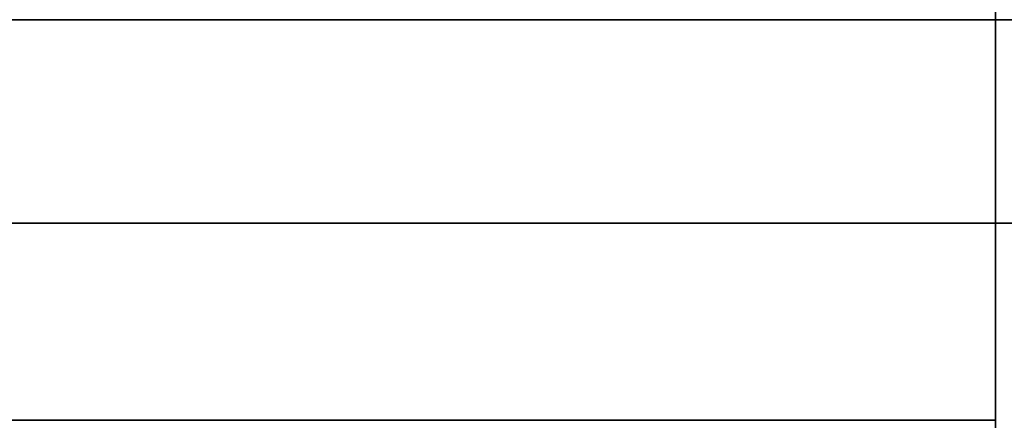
# Model space of a CAD drawing. Extents: x -1299 to -1246.9, y 2743.7 to 2747.9.
# Tile 220 of 1056: x -1293.0769 to -1293.0459, y 2746.8303 to 2746.8429. Entities that reach past the tile are written whole.
import ezdxf

# ---------------------------------------------------------------- set-up
doc = ezdxf.new("R2010")
doc.units = 0
doc.header["$LTSCALE"] = 150
doc.header["$MEASUREMENT"] = 0
doc.layers.add('3DFACE_BOLT', color=7, linetype='CONTINUOUS')
doc.layers.add('3DFACE_SHAPE', color=7, linetype='CONTINUOUS')

msp = doc.modelspace()

# ---------------------------------------------------------------- linework, layer by layer
at = {"layer": '3DFACE_BOLT', "color": 1}
for points, invisible_edges in [([(-1293.076694, 2746.852949, 0.138), (-1293.070006, 2746.852949, 0.126417), (-1293.076694, 2746.842949, 0.138)], 14), ([(-1293.076694, 2746.842949, 0.138), (-1293.070006, 2746.852949, 0.126417), (-1293.070006, 2746.842949, 0.126417)], 3), ([(-1293.070006, 2746.852949, 0.149583), (-1293.076694, 2746.852949, 0.138), (-1293.070006, 2746.842949, 0.149583)], 14), ([(-1293.070006, 2746.842949, 0.149583), (-1293.076694, 2746.852949, 0.138), (-1293.076694, 2746.842949, 0.138)], 3), ([(-1293.076694, 2746.852949, 0.068), (-1293.070006, 2746.852949, 0.056417), (-1293.076694, 2746.842949, 0.068)], 14), ([(-1293.076694, 2746.842949, 0.068), (-1293.070006, 2746.852949, 0.056417), (-1293.070006, 2746.842949, 0.056417)], 3), ([(-1293.070006, 2746.852949, 0.079583), (-1293.076694, 2746.852949, 0.068), (-1293.070006, 2746.842949, 0.079583)], 14), ([(-1293.070006, 2746.842949, 0.079583), (-1293.076694, 2746.852949, 0.068), (-1293.076694, 2746.842949, 0.068)], 3), ([(-1293.070006, 2746.852949, 0.126417), (-1293.056631, 2746.852949, 0.126417), (-1293.070006, 2746.842949, 0.126417)], 14), ([(-1293.070006, 2746.842949, 0.126417), (-1293.056631, 2746.852949, 0.126417), (-1293.056631, 2746.842949, 0.126417)], 3), ([(-1293.056631, 2746.852949, 0.149583), (-1293.070006, 2746.852949, 0.149583), (-1293.056631, 2746.842949, 0.149583)], 14), ([(-1293.056631, 2746.842949, 0.149583), (-1293.070006, 2746.852949, 0.149583), (-1293.070006, 2746.842949, 0.149583)], 3), ([(-1293.070006, 2746.852949, 0.056417), (-1293.056631, 2746.852949, 0.056417), (-1293.070006, 2746.842949, 0.056417)], 14), ([(-1293.070006, 2746.842949, 0.056417), (-1293.056631, 2746.852949, 0.056417), (-1293.056631, 2746.842949, 0.056417)], 3), ([(-1293.056631, 2746.852949, 0.079583), (-1293.070006, 2746.852949, 0.079583), (-1293.056631, 2746.842949, 0.079583)], 14), ([(-1293.056631, 2746.842949, 0.079583), (-1293.070006, 2746.852949, 0.079583), (-1293.070006, 2746.842949, 0.079583)], 3), ([(-1293.056631, 2746.852949, 0.126417), (-1293.049944, 2746.852949, 0.138), (-1293.056631, 2746.842949, 0.126417)], 14), ([(-1293.056631, 2746.842949, 0.126417), (-1293.049944, 2746.852949, 0.138), (-1293.049944, 2746.842949, 0.138)], 3), ([(-1293.049944, 2746.842949, 0.138), (-1293.056631, 2746.852949, 0.149583), (-1293.056631, 2746.842949, 0.149583)], 3), ([(-1293.056631, 2746.852949, 0.056417), (-1293.049944, 2746.852949, 0.068), (-1293.056631, 2746.842949, 0.056417)], 14), ([(-1293.056631, 2746.842949, 0.056417), (-1293.049944, 2746.852949, 0.068), (-1293.049944, 2746.842949, 0.068)], 3), ([(-1293.049944, 2746.842949, 0.068), (-1293.056631, 2746.852949, 0.079583), (-1293.056631, 2746.842949, 0.079583)], 3), ([(-1293.076694, 2746.842949, 0.138), (-1293.070006, 2746.842949, 0.126417), (-1293.070006, 2746.842949, 0.149583)], 2), ([(-1293.076694, 2746.842949, 0.068), (-1293.070006, 2746.842949, 0.056417), (-1293.070006, 2746.842949, 0.079583)], 2), ([(-1293.071319, 2746.842949, 0.138), (-1293.070927, 2746.842949, 0.135528), (-1293.071319, 2746.792949, 0.138)], 14), ([(-1293.071319, 2746.792949, 0.138), (-1293.070927, 2746.842949, 0.135528), (-1293.070927, 2746.792949, 0.135528)], 3), ([(-1293.070927, 2746.842949, 0.140472), (-1293.071319, 2746.842949, 0.138), (-1293.070927, 2746.792949, 0.140472)], 14), ([(-1293.070927, 2746.792949, 0.140472), (-1293.071319, 2746.842949, 0.138), (-1293.071319, 2746.792949, 0.138)], 3), ([(-1293.071319, 2746.842949, 0.138), (-1293.070927, 2746.842949, 0.140472), (-1293.070927, 2746.842949, 0.135528)], 2), ([(-1293.071319, 2746.842949, 0.068), (-1293.070927, 2746.842949, 0.065528), (-1293.071319, 2746.792949, 0.068)], 14), ([(-1293.071319, 2746.792949, 0.068), (-1293.070927, 2746.842949, 0.065528), (-1293.070927, 2746.792949, 0.065528)], 3), ([(-1293.070927, 2746.842949, 0.070472), (-1293.071319, 2746.842949, 0.068), (-1293.070927, 2746.792949, 0.070472)], 14), ([(-1293.070927, 2746.792949, 0.070472), (-1293.071319, 2746.842949, 0.068), (-1293.071319, 2746.792949, 0.068)], 3), ([(-1293.071319, 2746.842949, 0.068), (-1293.070927, 2746.842949, 0.070472), (-1293.070927, 2746.842949, 0.065528)], 2), ([(-1293.070927, 2746.842949, 0.135528), (-1293.069791, 2746.842949, 0.133298), (-1293.070927, 2746.792949, 0.135528)], 14), ([(-1293.070927, 2746.792949, 0.135528), (-1293.069791, 2746.842949, 0.133298), (-1293.069791, 2746.792949, 0.133298)], 3), ([(-1293.069791, 2746.842949, 0.142702), (-1293.070927, 2746.842949, 0.140472), (-1293.069791, 2746.792949, 0.142702)], 14), ([(-1293.069791, 2746.792949, 0.142702), (-1293.070927, 2746.842949, 0.140472), (-1293.070927, 2746.792949, 0.140472)], 3), ([(-1293.070927, 2746.842949, 0.140472), (-1293.069791, 2746.842949, 0.142702), (-1293.070927, 2746.842949, 0.135528)], 14), ([(-1293.070927, 2746.842949, 0.135528), (-1293.069791, 2746.842949, 0.142702), (-1293.069791, 2746.842949, 0.133298)], 3), ([(-1293.070927, 2746.842949, 0.065528), (-1293.069791, 2746.842949, 0.063298), (-1293.070927, 2746.792949, 0.065528)], 14), ([(-1293.070927, 2746.792949, 0.065528), (-1293.069791, 2746.842949, 0.063298), (-1293.069791, 2746.792949, 0.063298)], 3), ([(-1293.069791, 2746.842949, 0.072702), (-1293.070927, 2746.842949, 0.070472), (-1293.069791, 2746.792949, 0.072702)], 14), ([(-1293.069791, 2746.792949, 0.072702), (-1293.070927, 2746.842949, 0.070472), (-1293.070927, 2746.792949, 0.070472)], 3), ([(-1293.070927, 2746.842949, 0.070472), (-1293.069791, 2746.842949, 0.072702), (-1293.070927, 2746.842949, 0.065528)], 14), ([(-1293.070927, 2746.842949, 0.065528), (-1293.069791, 2746.842949, 0.072702), (-1293.069791, 2746.842949, 0.063298)], 3), ([(-1293.070006, 2746.842949, 0.126417), (-1293.056631, 2746.842949, 0.126417), (-1293.070006, 2746.842949, 0.149583)], 14), ([(-1293.070006, 2746.842949, 0.149583), (-1293.056631, 2746.842949, 0.126417), (-1293.056631, 2746.842949, 0.149583)], 3), ([(-1293.070006, 2746.842949, 0.056417), (-1293.056631, 2746.842949, 0.056417), (-1293.070006, 2746.842949, 0.079583)], 14), ([(-1293.070006, 2746.842949, 0.079583), (-1293.056631, 2746.842949, 0.056417), (-1293.056631, 2746.842949, 0.079583)], 3), ([(-1293.069791, 2746.842949, 0.133298), (-1293.068021, 2746.842949, 0.131528), (-1293.069791, 2746.792949, 0.133298)], 14), ([(-1293.069791, 2746.792949, 0.133298), (-1293.068021, 2746.842949, 0.131528), (-1293.068021, 2746.792949, 0.131528)], 3), ([(-1293.068021, 2746.842949, 0.144472), (-1293.069791, 2746.842949, 0.142702), (-1293.068021, 2746.792949, 0.144472)], 14), ([(-1293.068021, 2746.792949, 0.144472), (-1293.069791, 2746.842949, 0.142702), (-1293.069791, 2746.792949, 0.142702)], 3), ([(-1293.069791, 2746.842949, 0.142702), (-1293.068021, 2746.842949, 0.144472), (-1293.069791, 2746.842949, 0.133298)], 14), ([(-1293.069791, 2746.842949, 0.133298), (-1293.068021, 2746.842949, 0.144472), (-1293.068021, 2746.842949, 0.131528)], 3), ([(-1293.069791, 2746.842949, 0.063298), (-1293.068021, 2746.842949, 0.061528), (-1293.069791, 2746.792949, 0.063298)], 14), ([(-1293.069791, 2746.792949, 0.063298), (-1293.068021, 2746.842949, 0.061528), (-1293.068021, 2746.792949, 0.061528)], 3), ([(-1293.068021, 2746.842949, 0.074472), (-1293.069791, 2746.842949, 0.072702), (-1293.068021, 2746.792949, 0.074472)], 14), ([(-1293.068021, 2746.792949, 0.074472), (-1293.069791, 2746.842949, 0.072702), (-1293.069791, 2746.792949, 0.072702)], 3), ([(-1293.069791, 2746.842949, 0.072702), (-1293.068021, 2746.842949, 0.074472), (-1293.069791, 2746.842949, 0.063298)], 14), ([(-1293.069791, 2746.842949, 0.063298), (-1293.068021, 2746.842949, 0.074472), (-1293.068021, 2746.842949, 0.061528)], 3), ([(-1293.068021, 2746.842949, 0.131528), (-1293.065791, 2746.842949, 0.130392), (-1293.068021, 2746.792949, 0.131528)], 14), ([(-1293.068021, 2746.792949, 0.131528), (-1293.065791, 2746.842949, 0.130392), (-1293.065791, 2746.792949, 0.130392)], 3), ([(-1293.065791, 2746.842949, 0.145608), (-1293.068021, 2746.842949, 0.144472), (-1293.065791, 2746.792949, 0.145608)], 14), ([(-1293.065791, 2746.792949, 0.145608), (-1293.068021, 2746.842949, 0.144472), (-1293.068021, 2746.792949, 0.144472)], 3), ([(-1293.068021, 2746.842949, 0.144472), (-1293.065791, 2746.842949, 0.145608), (-1293.068021, 2746.842949, 0.131528)], 14), ([(-1293.068021, 2746.842949, 0.131528), (-1293.065791, 2746.842949, 0.145608), (-1293.065791, 2746.842949, 0.130392)], 3), ([(-1293.068021, 2746.842949, 0.061528), (-1293.065791, 2746.842949, 0.060392), (-1293.068021, 2746.792949, 0.061528)], 14), ([(-1293.068021, 2746.792949, 0.061528), (-1293.065791, 2746.842949, 0.060392), (-1293.065791, 2746.792949, 0.060392)], 3), ([(-1293.065791, 2746.842949, 0.075608), (-1293.068021, 2746.842949, 0.074472), (-1293.065791, 2746.792949, 0.075608)], 14), ([(-1293.065791, 2746.792949, 0.075608), (-1293.068021, 2746.842949, 0.074472), (-1293.068021, 2746.792949, 0.074472)], 3), ([(-1293.068021, 2746.842949, 0.074472), (-1293.065791, 2746.842949, 0.075608), (-1293.068021, 2746.842949, 0.061528)], 14), ([(-1293.068021, 2746.842949, 0.061528), (-1293.065791, 2746.842949, 0.075608), (-1293.065791, 2746.842949, 0.060392)], 3), ([(-1293.065791, 2746.842949, 0.130392), (-1293.063319, 2746.842949, 0.13), (-1293.065791, 2746.792949, 0.130392)], 14), ([(-1293.065791, 2746.792949, 0.130392), (-1293.063319, 2746.842949, 0.13), (-1293.063319, 2746.792949, 0.13)], 3), ([(-1293.063319, 2746.842949, 0.146), (-1293.065791, 2746.842949, 0.145608), (-1293.063319, 2746.792949, 0.146)], 14), ([(-1293.063319, 2746.792949, 0.146), (-1293.065791, 2746.842949, 0.145608), (-1293.065791, 2746.792949, 0.145608)], 3), ([(-1293.065791, 2746.842949, 0.145608), (-1293.063319, 2746.842949, 0.146), (-1293.065791, 2746.842949, 0.130392)], 14), ([(-1293.065791, 2746.842949, 0.130392), (-1293.063319, 2746.842949, 0.146), (-1293.063319, 2746.842949, 0.13)], 3), ([(-1293.065791, 2746.842949, 0.060392), (-1293.063319, 2746.842949, 0.06), (-1293.065791, 2746.792949, 0.060392)], 14), ([(-1293.065791, 2746.792949, 0.060392), (-1293.063319, 2746.842949, 0.06), (-1293.063319, 2746.792949, 0.06)], 3), ([(-1293.063319, 2746.842949, 0.076), (-1293.065791, 2746.842949, 0.075608), (-1293.063319, 2746.792949, 0.076)], 14), ([(-1293.063319, 2746.792949, 0.076), (-1293.065791, 2746.842949, 0.075608), (-1293.065791, 2746.792949, 0.075608)], 3), ([(-1293.065791, 2746.842949, 0.075608), (-1293.063319, 2746.842949, 0.076), (-1293.065791, 2746.842949, 0.060392)], 14), ([(-1293.065791, 2746.842949, 0.060392), (-1293.063319, 2746.842949, 0.076), (-1293.063319, 2746.842949, 0.06)], 3), ([(-1293.063319, 2746.842949, 0.13), (-1293.060847, 2746.842949, 0.130392), (-1293.063319, 2746.792949, 0.13)], 14), ([(-1293.063319, 2746.792949, 0.13), (-1293.060847, 2746.842949, 0.130392), (-1293.060847, 2746.792949, 0.130392)], 3), ([(-1293.060847, 2746.842949, 0.145608), (-1293.063319, 2746.842949, 0.146), (-1293.060847, 2746.792949, 0.145608)], 14), ([(-1293.060847, 2746.792949, 0.145608), (-1293.063319, 2746.842949, 0.146), (-1293.063319, 2746.792949, 0.146)], 3), ([(-1293.063319, 2746.842949, 0.146), (-1293.060847, 2746.842949, 0.145608), (-1293.063319, 2746.842949, 0.13)], 14), ([(-1293.063319, 2746.842949, 0.13), (-1293.060847, 2746.842949, 0.145608), (-1293.060847, 2746.842949, 0.130392)], 3), ([(-1293.063319, 2746.842949, 0.06), (-1293.060847, 2746.842949, 0.060392), (-1293.063319, 2746.792949, 0.06)], 14), ([(-1293.063319, 2746.792949, 0.06), (-1293.060847, 2746.842949, 0.060392), (-1293.060847, 2746.792949, 0.060392)], 3), ([(-1293.060847, 2746.842949, 0.075608), (-1293.063319, 2746.842949, 0.076), (-1293.060847, 2746.792949, 0.075608)], 14), ([(-1293.060847, 2746.792949, 0.075608), (-1293.063319, 2746.842949, 0.076), (-1293.063319, 2746.792949, 0.076)], 3), ([(-1293.063319, 2746.842949, 0.076), (-1293.060847, 2746.842949, 0.075608), (-1293.063319, 2746.842949, 0.06)], 14), ([(-1293.063319, 2746.842949, 0.06), (-1293.060847, 2746.842949, 0.075608), (-1293.060847, 2746.842949, 0.060392)], 3), ([(-1293.060847, 2746.842949, 0.130392), (-1293.058616, 2746.842949, 0.131528), (-1293.060847, 2746.792949, 0.130392)], 14), ([(-1293.060847, 2746.792949, 0.130392), (-1293.058616, 2746.842949, 0.131528), (-1293.058616, 2746.792949, 0.131528)], 3), ([(-1293.058616, 2746.842949, 0.144472), (-1293.060847, 2746.842949, 0.145608), (-1293.058616, 2746.792949, 0.144472)], 14), ([(-1293.058616, 2746.792949, 0.144472), (-1293.060847, 2746.842949, 0.145608), (-1293.060847, 2746.792949, 0.145608)], 3), ([(-1293.060847, 2746.842949, 0.145608), (-1293.058616, 2746.842949, 0.144472), (-1293.060847, 2746.842949, 0.130392)], 14), ([(-1293.060847, 2746.842949, 0.130392), (-1293.058616, 2746.842949, 0.144472), (-1293.058616, 2746.842949, 0.131528)], 3), ([(-1293.060847, 2746.842949, 0.060392), (-1293.058616, 2746.842949, 0.061528), (-1293.060847, 2746.792949, 0.060392)], 14), ([(-1293.060847, 2746.792949, 0.060392), (-1293.058616, 2746.842949, 0.061528), (-1293.058616, 2746.792949, 0.061528)], 3), ([(-1293.058616, 2746.842949, 0.074472), (-1293.060847, 2746.842949, 0.075608), (-1293.058616, 2746.792949, 0.074472)], 14), ([(-1293.058616, 2746.792949, 0.074472), (-1293.060847, 2746.842949, 0.075608), (-1293.060847, 2746.792949, 0.075608)], 3), ([(-1293.060847, 2746.842949, 0.075608), (-1293.058616, 2746.842949, 0.074472), (-1293.060847, 2746.842949, 0.060392)], 14), ([(-1293.060847, 2746.842949, 0.060392), (-1293.058616, 2746.842949, 0.074472), (-1293.058616, 2746.842949, 0.061528)], 3), ([(-1293.058616, 2746.842949, 0.131528), (-1293.056847, 2746.842949, 0.133298), (-1293.058616, 2746.792949, 0.131528)], 14), ([(-1293.058616, 2746.792949, 0.131528), (-1293.056847, 2746.842949, 0.133298), (-1293.056847, 2746.792949, 0.133298)], 3), ([(-1293.056847, 2746.842949, 0.142702), (-1293.058616, 2746.842949, 0.144472), (-1293.056847, 2746.792949, 0.142702)], 14), ([(-1293.056847, 2746.792949, 0.142702), (-1293.058616, 2746.842949, 0.144472), (-1293.058616, 2746.792949, 0.144472)], 3), ([(-1293.058616, 2746.842949, 0.144472), (-1293.056847, 2746.842949, 0.142702), (-1293.058616, 2746.842949, 0.131528)], 14), ([(-1293.058616, 2746.842949, 0.131528), (-1293.056847, 2746.842949, 0.142702), (-1293.056847, 2746.842949, 0.133298)], 3), ([(-1293.058616, 2746.842949, 0.061528), (-1293.056847, 2746.842949, 0.063298), (-1293.058616, 2746.792949, 0.061528)], 14), ([(-1293.058616, 2746.792949, 0.061528), (-1293.056847, 2746.842949, 0.063298), (-1293.056847, 2746.792949, 0.063298)], 3), ([(-1293.056847, 2746.842949, 0.072702), (-1293.058616, 2746.842949, 0.074472), (-1293.056847, 2746.792949, 0.072702)], 14), ([(-1293.056847, 2746.792949, 0.072702), (-1293.058616, 2746.842949, 0.074472), (-1293.058616, 2746.792949, 0.074472)], 3), ([(-1293.058616, 2746.842949, 0.074472), (-1293.056847, 2746.842949, 0.072702), (-1293.058616, 2746.842949, 0.061528)], 14), ([(-1293.058616, 2746.842949, 0.061528), (-1293.056847, 2746.842949, 0.072702), (-1293.056847, 2746.842949, 0.063298)], 3), ([(-1293.056847, 2746.842949, 0.133298), (-1293.05571, 2746.842949, 0.135528), (-1293.056847, 2746.792949, 0.133298)], 14), ([(-1293.056847, 2746.792949, 0.133298), (-1293.05571, 2746.842949, 0.135528), (-1293.05571, 2746.792949, 0.135528)], 3), ([(-1293.05571, 2746.842949, 0.140472), (-1293.056847, 2746.842949, 0.142702), (-1293.05571, 2746.792949, 0.140472)], 14), ([(-1293.05571, 2746.792949, 0.140472), (-1293.056847, 2746.842949, 0.142702), (-1293.056847, 2746.792949, 0.142702)], 3), ([(-1293.056847, 2746.842949, 0.142702), (-1293.05571, 2746.842949, 0.140472), (-1293.056847, 2746.842949, 0.133298)], 14), ([(-1293.056847, 2746.842949, 0.133298), (-1293.05571, 2746.842949, 0.140472), (-1293.05571, 2746.842949, 0.135528)], 3), ([(-1293.056847, 2746.842949, 0.063298), (-1293.05571, 2746.842949, 0.065528), (-1293.056847, 2746.792949, 0.063298)], 14), ([(-1293.056847, 2746.792949, 0.063298), (-1293.05571, 2746.842949, 0.065528), (-1293.05571, 2746.792949, 0.065528)], 3), ([(-1293.05571, 2746.842949, 0.070472), (-1293.056847, 2746.842949, 0.072702), (-1293.05571, 2746.792949, 0.070472)], 14), ([(-1293.05571, 2746.792949, 0.070472), (-1293.056847, 2746.842949, 0.072702), (-1293.056847, 2746.792949, 0.072702)], 3), ([(-1293.056847, 2746.842949, 0.072702), (-1293.05571, 2746.842949, 0.070472), (-1293.056847, 2746.842949, 0.063298)], 14), ([(-1293.056847, 2746.842949, 0.063298), (-1293.05571, 2746.842949, 0.070472), (-1293.05571, 2746.842949, 0.065528)], 3), ([(-1293.056631, 2746.842949, 0.126417), (-1293.049944, 2746.842949, 0.138), (-1293.056631, 2746.842949, 0.149583)], 12), ([(-1293.056631, 2746.842949, 0.056417), (-1293.049944, 2746.842949, 0.068), (-1293.056631, 2746.842949, 0.079583)], 12), ([(-1293.05571, 2746.842949, 0.135528), (-1293.055319, 2746.842949, 0.138), (-1293.05571, 2746.792949, 0.135528)], 14), ([(-1293.05571, 2746.792949, 0.135528), (-1293.055319, 2746.842949, 0.138), (-1293.055319, 2746.792949, 0.138)], 3), ([(-1293.055319, 2746.842949, 0.138), (-1293.05571, 2746.842949, 0.140472), (-1293.055319, 2746.792949, 0.138)], 14), ([(-1293.055319, 2746.792949, 0.138), (-1293.05571, 2746.842949, 0.140472), (-1293.05571, 2746.792949, 0.140472)], 3), ([(-1293.05571, 2746.842949, 0.140472), (-1293.055319, 2746.842949, 0.138), (-1293.05571, 2746.842949, 0.135528)], 12), ([(-1293.05571, 2746.842949, 0.065528), (-1293.055319, 2746.842949, 0.068), (-1293.05571, 2746.792949, 0.065528)], 14), ([(-1293.05571, 2746.792949, 0.065528), (-1293.055319, 2746.842949, 0.068), (-1293.055319, 2746.792949, 0.068)], 3), ([(-1293.055319, 2746.842949, 0.068), (-1293.05571, 2746.842949, 0.070472), (-1293.055319, 2746.792949, 0.068)], 14), ([(-1293.055319, 2746.792949, 0.068), (-1293.05571, 2746.842949, 0.070472), (-1293.05571, 2746.792949, 0.070472)], 3), ([(-1293.05571, 2746.842949, 0.070472), (-1293.055319, 2746.842949, 0.068), (-1293.05571, 2746.842949, 0.065528)], 12)]:
    msp.add_3dface(points, dxfattribs=dict(at, invisible_edges=invisible_edges))
at = {"layer": '3DFACE_SHAPE', "color": 13}
for points, invisible_edges in [([(-1293.046219, 2746.884449, 0.198), (-1296.927119, 2746.836549, 0.198), (-1296.944219, 2746.884449, 0.198)], 3), ([(-1296.944219, 2746.782449, 0.206), (-1293.046219, 2746.782449, 0.206), (-1296.944219, 2746.884449, 0.206)], 2), ([(-1293.046219, 2746.782449, 0.206), (-1293.046219, 2746.884449, 0.206), (-1296.944219, 2746.884449, 0.206)], 12), ([(-1296.944219, 2746.884449), (-1293.046219, 2746.884449), (-1296.944219, 2746.782449)], 2), ([(-1293.046219, 2746.884449), (-1293.046219, 2746.782449), (-1296.944219, 2746.782449)], 12), ([(-1296.944219, 2746.836549, 0.008), (-1293.046219, 2746.836549, 0.008), (-1296.944219, 2746.884449, 0.008)], 2), ([(-1293.046219, 2746.836549, 0.008), (-1293.046219, 2746.884449, 0.008), (-1296.944219, 2746.884449, 0.008)], 12), ([(-1293.063319, 2746.836549, 0.198), (-1296.927119, 2746.836549, 0.198), (-1293.046219, 2746.884449, 0.198)], 14), ([(-1293.046219, 2746.836549, 0.198), (-1293.063319, 2746.836549, 0.198), (-1293.046219, 2746.884449, 0.198)], 2), ([(-1293.046219, 2746.782449, 0.206), (-1293.046219, 2746.836549, 0.198), (-1293.046219, 2746.884449, 0.206)], 3), ([(-1293.046219, 2746.836549, 0.198), (-1293.046219, 2746.884449, 0.198), (-1293.046219, 2746.884449, 0.206)], 12), ([(-1293.046219, 2746.884449, 0.008), (-1293.046219, 2746.836549, 0.008), (-1293.046219, 2746.884449)], 2), ([(-1293.046219, 2746.836549, 0.008), (-1293.046219, 2746.830349, 0.008), (-1293.046219, 2746.884449)], 14), ([(-1293.046219, 2746.884449), (-1293.046219, 2746.830349, 0.008), (-1293.046219, 2746.782449)], 3), ([(-1293.057308, 2746.842949, 0.14401), (-1293.092319, 2746.842949, 0.173), (-1293.009719, 2746.842949, 0.173)], 13), ([(-1293.057308, 2746.842949, 0.14401), (-1293.063319, 2746.842949, 0.1465), (-1293.092319, 2746.842949, 0.173)], 14), ([(-1293.063319, 2746.842949, 0.1465), (-1293.069329, 2746.842949, 0.14401), (-1293.092319, 2746.842949, 0.173)], 14), ([(-1293.092319, 2746.842949, 0.173), (-1293.069329, 2746.842949, 0.14401), (-1293.071819, 2746.842949, 0.138)], 13), ([(-1293.071819, 2746.842949, 0.068), (-1293.092319, 2746.842949, 0.173), (-1293.069329, 2746.842949, 0.13199)], 15), ([(-1293.069329, 2746.842949, 0.13199), (-1293.092319, 2746.842949, 0.173), (-1293.071819, 2746.842949, 0.138)], 3), ([(-1293.092319, 2746.842949, 0.173), (-1293.071819, 2746.842949, 0.068), (-1293.092319, 2746.842949, 0.033)], 3), ([(-1293.071819, 2746.842949, 0.068), (-1293.069329, 2746.842949, 0.06199), (-1293.092319, 2746.842949, 0.033)], 14), ([(-1293.092319, 2746.842949, 0.033), (-1293.069329, 2746.842949, 0.06199), (-1293.063319, 2746.842949, 0.033)], 3), ([(-1293.092319, 2746.842949, 0.033), (-1293.063319, 2746.842949, 0.033), (-1293.092319, 2746.836549, 0.033)], 2), ([(-1293.063319, 2746.842949, 0.033), (-1293.009719, 2746.842949, 0.033), (-1293.092319, 2746.836549, 0.033)], 14), ([(-1293.092319, 2746.836549, 0.033), (-1293.009719, 2746.842949, 0.033), (-1293.003319, 2746.836549, 0.033)], 3), ([(-1293.009719, 2746.842949, 0.173), (-1293.092319, 2746.836549, 0.173), (-1293.003319, 2746.836549, 0.173)], 13), ([(-1293.009719, 2746.842949, 0.173), (-1293.092319, 2746.842949, 0.173), (-1293.092319, 2746.836549, 0.173)], 12), ([(-1293.069329, 2746.842949, 0.07401), (-1293.071819, 2746.842949, 0.068), (-1293.069329, 2746.842949, 0.13199)], 14), ([(-1293.069329, 2746.842949, 0.07401), (-1293.069329, 2746.836549, 0.07401), (-1293.071819, 2746.842949, 0.068)], 3), ([(-1293.069329, 2746.836549, 0.07401), (-1293.071819, 2746.836549, 0.068), (-1293.071819, 2746.842949, 0.068)], 14), ([(-1293.071819, 2746.842949, 0.068), (-1293.071819, 2746.836549, 0.068), (-1293.069329, 2746.842949, 0.06199)], 3), ([(-1293.071819, 2746.836549, 0.068), (-1293.069329, 2746.836549, 0.06199), (-1293.069329, 2746.842949, 0.06199)], 14), ([(-1293.069329, 2746.842949, 0.14401), (-1293.069329, 2746.836549, 0.14401), (-1293.071819, 2746.842949, 0.138)], 3), ([(-1293.069329, 2746.836549, 0.14401), (-1293.071819, 2746.836549, 0.138), (-1293.071819, 2746.842949, 0.138)], 14), ([(-1293.071819, 2746.842949, 0.138), (-1293.071819, 2746.836549, 0.138), (-1293.069329, 2746.842949, 0.13199)], 3), ([(-1293.071819, 2746.836549, 0.138), (-1293.069329, 2746.836549, 0.13199), (-1293.069329, 2746.842949, 0.13199)], 14), ([(-1293.069329, 2746.842949, 0.06199), (-1293.063319, 2746.842949, 0.0595), (-1293.063319, 2746.842949, 0.033)], 14), ([(-1293.069329, 2746.842949, 0.13199), (-1293.063319, 2746.842949, 0.1295), (-1293.069329, 2746.842949, 0.07401)], 14), ([(-1293.063319, 2746.842949, 0.1295), (-1293.063319, 2746.842949, 0.0765), (-1293.069329, 2746.842949, 0.07401)], 13), ([(-1293.063319, 2746.842949, 0.0765), (-1293.063319, 2746.836549, 0.0765), (-1293.069329, 2746.842949, 0.07401)], 3), ([(-1293.063319, 2746.836549, 0.0765), (-1293.069329, 2746.836549, 0.07401), (-1293.069329, 2746.842949, 0.07401)], 14), ([(-1293.069329, 2746.842949, 0.06199), (-1293.069329, 2746.836549, 0.06199), (-1293.063319, 2746.842949, 0.0595)], 3), ([(-1293.069329, 2746.836549, 0.06199), (-1293.063319, 2746.836549, 0.0595), (-1293.063319, 2746.842949, 0.0595)], 14), ([(-1293.063319, 2746.842949, 0.1465), (-1293.063319, 2746.836549, 0.1465), (-1293.069329, 2746.842949, 0.14401)], 3), ([(-1293.063319, 2746.836549, 0.1465), (-1293.069329, 2746.836549, 0.14401), (-1293.069329, 2746.842949, 0.14401)], 14), ([(-1293.069329, 2746.842949, 0.13199), (-1293.069329, 2746.836549, 0.13199), (-1293.063319, 2746.842949, 0.1295)], 3), ([(-1293.069329, 2746.836549, 0.13199), (-1293.063319, 2746.836549, 0.1295), (-1293.063319, 2746.842949, 0.1295)], 14), ([(-1293.063319, 2746.842949, 0.0595), (-1293.057308, 2746.842949, 0.06199), (-1293.063319, 2746.842949, 0.033)], 14), ([(-1293.063319, 2746.842949, 0.033), (-1293.057308, 2746.842949, 0.06199), (-1293.009719, 2746.842949, 0.033)], 15), ([(-1293.063319, 2746.842949, 0.1295), (-1293.057308, 2746.842949, 0.13199), (-1293.063319, 2746.842949, 0.0765)], 14), ([(-1293.063319, 2746.842949, 0.0765), (-1293.057308, 2746.842949, 0.13199), (-1293.057308, 2746.842949, 0.07401)], 15), ([(-1293.057308, 2746.842949, 0.07401), (-1293.057308, 2746.836549, 0.07401), (-1293.063319, 2746.842949, 0.0765)], 3), ([(-1293.057308, 2746.836549, 0.07401), (-1293.063319, 2746.836549, 0.0765), (-1293.063319, 2746.842949, 0.0765)], 14), ([(-1293.063319, 2746.842949, 0.0595), (-1293.063319, 2746.836549, 0.0595), (-1293.057308, 2746.842949, 0.06199)], 3), ([(-1293.063319, 2746.836549, 0.0595), (-1293.057308, 2746.836549, 0.06199), (-1293.057308, 2746.842949, 0.06199)], 14), ([(-1293.057308, 2746.842949, 0.14401), (-1293.057308, 2746.836549, 0.14401), (-1293.063319, 2746.842949, 0.1465)], 3), ([(-1293.057308, 2746.836549, 0.14401), (-1293.063319, 2746.836549, 0.1465), (-1293.063319, 2746.842949, 0.1465)], 14), ([(-1293.063319, 2746.842949, 0.1295), (-1293.063319, 2746.836549, 0.1295), (-1293.057308, 2746.842949, 0.13199)], 3), ([(-1293.063319, 2746.836549, 0.1295), (-1293.057308, 2746.836549, 0.13199), (-1293.057308, 2746.842949, 0.13199)], 14), ([(-1293.057308, 2746.842949, 0.06199), (-1293.054819, 2746.842949, 0.068), (-1293.009719, 2746.842949, 0.033)], 14), ([(-1293.009719, 2746.842949, 0.033), (-1293.054819, 2746.842949, 0.068), (-1293.057308, 2746.842949, 0.07401)], 13), ([(-1293.057308, 2746.842949, 0.13199), (-1293.054819, 2746.842949, 0.138), (-1293.057308, 2746.842949, 0.07401)], 14), ([(-1293.057308, 2746.842949, 0.07401), (-1293.054819, 2746.842949, 0.138), (-1293.009719, 2746.842949, 0.033)], 15), ([(-1293.054819, 2746.842949, 0.138), (-1293.057308, 2746.842949, 0.14401), (-1293.009719, 2746.842949, 0.033)], 14), ([(-1293.009719, 2746.842949, 0.033), (-1293.057308, 2746.842949, 0.14401), (-1293.009719, 2746.842949, 0.173)], 3), ([(-1293.057308, 2746.842949, 0.06199), (-1293.057308, 2746.836549, 0.06199), (-1293.054819, 2746.842949, 0.068)], 3), ([(-1293.057308, 2746.836549, 0.06199), (-1293.054819, 2746.836549, 0.068), (-1293.054819, 2746.842949, 0.068)], 14), ([(-1293.054819, 2746.842949, 0.068), (-1293.054819, 2746.836549, 0.068), (-1293.057308, 2746.842949, 0.07401)], 3), ([(-1293.054819, 2746.836549, 0.068), (-1293.057308, 2746.836549, 0.07401), (-1293.057308, 2746.842949, 0.07401)], 14), ([(-1293.057308, 2746.842949, 0.13199), (-1293.057308, 2746.836549, 0.13199), (-1293.054819, 2746.842949, 0.138)], 3), ([(-1293.057308, 2746.836549, 0.13199), (-1293.054819, 2746.836549, 0.138), (-1293.054819, 2746.842949, 0.138)], 14), ([(-1293.054819, 2746.842949, 0.138), (-1293.054819, 2746.836549, 0.138), (-1293.057308, 2746.842949, 0.14401)], 3), ([(-1293.054819, 2746.836549, 0.138), (-1293.057308, 2746.836549, 0.14401), (-1293.057308, 2746.842949, 0.14401)], 14), ([(-1293.046219, 2746.836549, 0.008), (-1296.944219, 2746.836549, 0.008), (-1296.927119, 2746.836549, 0.0595)], 14), ([(-1296.921108, 2746.836549, 0.06199), (-1293.046219, 2746.836549, 0.008), (-1296.927119, 2746.836549, 0.0595)], 3), ([(-1296.921108, 2746.836549, 0.13199), (-1293.063319, 2746.836549, 0.0765), (-1296.927119, 2746.836549, 0.1295)], 3), ([(-1293.063319, 2746.836549, 0.0765), (-1293.069329, 2746.836549, 0.07401), (-1296.927119, 2746.836549, 0.1295)], 14), ([(-1296.927119, 2746.836549, 0.1295), (-1293.069329, 2746.836549, 0.07401), (-1296.927119, 2746.836549, 0.0765)], 15), ([(-1293.069329, 2746.836549, 0.07401), (-1296.921108, 2746.836549, 0.07401), (-1296.927119, 2746.836549, 0.0765)], 15), ([(-1296.921108, 2746.836549, 0.14401), (-1296.927119, 2746.836549, 0.1465), (-1293.069329, 2746.836549, 0.14401)], 14), ([(-1296.927119, 2746.836549, 0.1465), (-1296.927119, 2746.836549, 0.198), (-1293.069329, 2746.836549, 0.14401)], 15), ([(-1293.069329, 2746.836549, 0.14401), (-1296.927119, 2746.836549, 0.198), (-1293.063319, 2746.836549, 0.1465)], 3), ([(-1296.927119, 2746.836549, 0.198), (-1293.063319, 2746.836549, 0.198), (-1293.063319, 2746.836549, 0.1465)], 14), ([(-1293.069329, 2746.836549, 0.06199), (-1293.063319, 2746.836549, 0.0595), (-1296.921108, 2746.836549, 0.06199)], 14), ([(-1293.063319, 2746.836549, 0.0595), (-1293.046219, 2746.836549, 0.008), (-1296.921108, 2746.836549, 0.06199)], 15), ([(-1296.921108, 2746.836549, 0.06199), (-1296.918619, 2746.836549, 0.068), (-1293.069329, 2746.836549, 0.06199)], 14), ([(-1296.918619, 2746.836549, 0.068), (-1296.921108, 2746.836549, 0.07401), (-1293.071819, 2746.836549, 0.068)], 14), ([(-1293.071819, 2746.836549, 0.068), (-1296.921108, 2746.836549, 0.07401), (-1293.069329, 2746.836549, 0.07401)], 3), ([(-1293.069329, 2746.836549, 0.13199), (-1293.063319, 2746.836549, 0.1295), (-1296.921108, 2746.836549, 0.13199)], 14), ([(-1293.063319, 2746.836549, 0.1295), (-1293.063319, 2746.836549, 0.0765), (-1296.921108, 2746.836549, 0.13199)], 15), ([(-1296.921108, 2746.836549, 0.13199), (-1296.918619, 2746.836549, 0.138), (-1293.069329, 2746.836549, 0.13199)], 14), ([(-1293.069329, 2746.836549, 0.14401), (-1293.071819, 2746.836549, 0.138), (-1296.921108, 2746.836549, 0.14401)], 14), ([(-1293.071819, 2746.836549, 0.138), (-1296.918619, 2746.836549, 0.138), (-1296.921108, 2746.836549, 0.14401)], 13), ([(-1293.069329, 2746.836549, 0.06199), (-1296.918619, 2746.836549, 0.068), (-1293.071819, 2746.836549, 0.068)], 3), ([(-1296.918619, 2746.836549, 0.138), (-1293.071819, 2746.836549, 0.138), (-1293.069329, 2746.836549, 0.13199)], 13), ([(-1293.003319, 2746.836549, 0.033), (-1293.069329, 2746.836549, 0.06199), (-1293.092319, 2746.836549, 0.033)], 3), ([(-1293.069329, 2746.836549, 0.06199), (-1293.071819, 2746.836549, 0.068), (-1293.092319, 2746.836549, 0.033)], 14), ([(-1293.071819, 2746.836549, 0.138), (-1293.092319, 2746.836549, 0.173), (-1293.069329, 2746.836549, 0.07401)], 15), ([(-1293.069329, 2746.836549, 0.07401), (-1293.092319, 2746.836549, 0.173), (-1293.071819, 2746.836549, 0.068)], 3), ([(-1293.092319, 2746.836549, 0.173), (-1293.092319, 2746.836549, 0.033), (-1293.071819, 2746.836549, 0.068)], 14), ([(-1293.071819, 2746.836549, 0.138), (-1293.069329, 2746.836549, 0.14401), (-1293.092319, 2746.836549, 0.173)], 14), ([(-1293.069329, 2746.836549, 0.14401), (-1293.063319, 2746.836549, 0.1465), (-1293.092319, 2746.836549, 0.173)], 14), ([(-1293.092319, 2746.836549, 0.173), (-1293.063319, 2746.836549, 0.1465), (-1293.057308, 2746.836549, 0.14401)], 13), ([(-1293.092319, 2746.836549, 0.173), (-1293.057308, 2746.836549, 0.14401), (-1293.003319, 2746.836549, 0.173)], 3), ([(-1293.069329, 2746.836549, 0.13199), (-1293.071819, 2746.836549, 0.138), (-1293.069329, 2746.836549, 0.07401)], 14), ([(-1293.069329, 2746.830349, 0.13199), (-1293.069329, 2746.836549, 0.13199), (-1293.071819, 2746.830349, 0.138)], 3), ([(-1293.069329, 2746.836549, 0.13199), (-1293.071819, 2746.836549, 0.138), (-1293.071819, 2746.830349, 0.138)], 14), ([(-1293.071819, 2746.830349, 0.138), (-1293.071819, 2746.836549, 0.138), (-1293.069329, 2746.830349, 0.14401)], 3), ([(-1293.071819, 2746.836549, 0.138), (-1293.069329, 2746.836549, 0.14401), (-1293.069329, 2746.830349, 0.14401)], 14), ([(-1293.069329, 2746.830349, 0.06199), (-1293.069329, 2746.836549, 0.06199), (-1293.071819, 2746.830349, 0.068)], 3), ([(-1293.069329, 2746.836549, 0.06199), (-1293.071819, 2746.836549, 0.068), (-1293.071819, 2746.830349, 0.068)], 14), ([(-1293.071819, 2746.830349, 0.068), (-1293.071819, 2746.836549, 0.068), (-1293.069329, 2746.830349, 0.07401)], 3), ([(-1293.071819, 2746.836549, 0.068), (-1293.069329, 2746.836549, 0.07401), (-1293.069329, 2746.830349, 0.07401)], 14), ([(-1293.063319, 2746.836549, 0.0595), (-1293.069329, 2746.836549, 0.06199), (-1293.003319, 2746.836549, 0.033)], 14), ([(-1293.069329, 2746.836549, 0.07401), (-1293.063319, 2746.836549, 0.0765), (-1293.069329, 2746.836549, 0.13199)], 14), ([(-1293.063319, 2746.836549, 0.0765), (-1293.063319, 2746.836549, 0.1295), (-1293.069329, 2746.836549, 0.13199)], 13), ([(-1293.063319, 2746.830349, 0.1295), (-1293.063319, 2746.836549, 0.1295), (-1293.069329, 2746.830349, 0.13199)], 3), ([(-1293.063319, 2746.836549, 0.1295), (-1293.069329, 2746.836549, 0.13199), (-1293.069329, 2746.830349, 0.13199)], 14), ([(-1293.069329, 2746.830349, 0.14401), (-1293.069329, 2746.836549, 0.14401), (-1293.063319, 2746.830349, 0.1465)], 3), ([(-1293.069329, 2746.836549, 0.14401), (-1293.063319, 2746.836549, 0.1465), (-1293.063319, 2746.830349, 0.1465)], 14), ([(-1293.063319, 2746.830349, 0.0595), (-1293.063319, 2746.836549, 0.0595), (-1293.069329, 2746.830349, 0.06199)], 3), ([(-1293.063319, 2746.836549, 0.0595), (-1293.069329, 2746.836549, 0.06199), (-1293.069329, 2746.830349, 0.06199)], 14), ([(-1293.069329, 2746.830349, 0.07401), (-1293.069329, 2746.836549, 0.07401), (-1293.063319, 2746.830349, 0.0765)], 3), ([(-1293.069329, 2746.836549, 0.07401), (-1293.063319, 2746.836549, 0.0765), (-1293.063319, 2746.830349, 0.0765)], 14), ([(-1293.057308, 2746.836549, 0.06199), (-1293.063319, 2746.836549, 0.0595), (-1293.003319, 2746.836549, 0.068)], 14), ([(-1293.003319, 2746.836549, 0.068), (-1293.063319, 2746.836549, 0.0595), (-1293.003319, 2746.836549, 0.033)], 15), ([(-1293.057308, 2746.836549, 0.13199), (-1293.063319, 2746.836549, 0.1295), (-1293.057308, 2746.836549, 0.07401)], 14), ([(-1293.063319, 2746.836549, 0.1295), (-1293.063319, 2746.836549, 0.0765), (-1293.057308, 2746.836549, 0.07401)], 13), ([(-1293.057308, 2746.830349, 0.13199), (-1293.057308, 2746.836549, 0.13199), (-1293.063319, 2746.830349, 0.1295)], 3), ([(-1293.057308, 2746.836549, 0.13199), (-1293.063319, 2746.836549, 0.1295), (-1293.063319, 2746.830349, 0.1295)], 14), ([(-1293.063319, 2746.830349, 0.1465), (-1293.063319, 2746.836549, 0.1465), (-1293.057308, 2746.830349, 0.14401)], 3), ([(-1293.063319, 2746.836549, 0.1465), (-1293.057308, 2746.836549, 0.14401), (-1293.057308, 2746.830349, 0.14401)], 14), ([(-1293.063319, 2746.830349, 0.0765), (-1293.063319, 2746.836549, 0.0765), (-1293.057308, 2746.830349, 0.07401)], 3), ([(-1293.063319, 2746.836549, 0.0765), (-1293.057308, 2746.836549, 0.07401), (-1293.057308, 2746.830349, 0.07401)], 14), ([(-1293.057308, 2746.830349, 0.06199), (-1293.057308, 2746.836549, 0.06199), (-1293.063319, 2746.830349, 0.0595)], 3), ([(-1293.057308, 2746.836549, 0.06199), (-1293.063319, 2746.836549, 0.0595), (-1293.063319, 2746.830349, 0.0595)], 14), ([(-1293.063319, 2746.836549, 0.0595), (-1293.057308, 2746.836549, 0.06199), (-1293.046219, 2746.836549, 0.008)], 14), ([(-1293.063319, 2746.836549, 0.1295), (-1293.057308, 2746.836549, 0.13199), (-1293.063319, 2746.836549, 0.0765)], 14), ([(-1293.057308, 2746.836549, 0.13199), (-1293.054819, 2746.836549, 0.138), (-1293.063319, 2746.836549, 0.0765)], 14), ([(-1293.063319, 2746.836549, 0.0765), (-1293.054819, 2746.836549, 0.138), (-1293.057308, 2746.836549, 0.07401)], 15), ([(-1293.046219, 2746.836549, 0.198), (-1293.057308, 2746.836549, 0.14401), (-1293.063319, 2746.836549, 0.198)], 3), ([(-1293.057308, 2746.836549, 0.14401), (-1293.063319, 2746.836549, 0.1465), (-1293.063319, 2746.836549, 0.198)], 14), ([(-1293.054819, 2746.836549, 0.068), (-1293.057308, 2746.836549, 0.06199), (-1293.003319, 2746.836549, 0.068)], 14), ([(-1293.057308, 2746.836549, 0.07401), (-1293.054819, 2746.836549, 0.068), (-1293.057308, 2746.836549, 0.13199)], 14), ([(-1293.054819, 2746.836549, 0.068), (-1293.003319, 2746.836549, 0.068), (-1293.057308, 2746.836549, 0.13199)], 15), ([(-1293.057308, 2746.836549, 0.13199), (-1293.003319, 2746.836549, 0.068), (-1293.054819, 2746.836549, 0.138)], 3), ([(-1293.003319, 2746.836549, 0.173), (-1293.057308, 2746.836549, 0.14401), (-1293.003319, 2746.836549, 0.138)], 3), ([(-1293.057308, 2746.836549, 0.14401), (-1293.054819, 2746.836549, 0.138), (-1293.003319, 2746.836549, 0.138)], 14), ([(-1293.054819, 2746.830349, 0.138), (-1293.054819, 2746.836549, 0.138), (-1293.057308, 2746.830349, 0.13199)], 3), ([(-1293.054819, 2746.836549, 0.138), (-1293.057308, 2746.836549, 0.13199), (-1293.057308, 2746.830349, 0.13199)], 14), ([(-1293.057308, 2746.830349, 0.14401), (-1293.057308, 2746.836549, 0.14401), (-1293.054819, 2746.830349, 0.138)], 3), ([(-1293.057308, 2746.836549, 0.14401), (-1293.054819, 2746.836549, 0.138), (-1293.054819, 2746.830349, 0.138)], 14), ([(-1293.057308, 2746.830349, 0.07401), (-1293.057308, 2746.836549, 0.07401), (-1293.054819, 2746.830349, 0.068)], 3), ([(-1293.057308, 2746.836549, 0.07401), (-1293.054819, 2746.836549, 0.068), (-1293.054819, 2746.830349, 0.068)], 14), ([(-1293.054819, 2746.830349, 0.068), (-1293.054819, 2746.836549, 0.068), (-1293.057308, 2746.830349, 0.06199)], 3), ([(-1293.054819, 2746.836549, 0.068), (-1293.057308, 2746.836549, 0.06199), (-1293.057308, 2746.830349, 0.06199)], 14), ([(-1293.057308, 2746.836549, 0.06199), (-1293.054819, 2746.836549, 0.068), (-1293.046219, 2746.836549, 0.008)], 14), ([(-1293.054819, 2746.836549, 0.068), (-1293.057308, 2746.836549, 0.07401), (-1293.046219, 2746.836549, 0.198)], 14), ([(-1293.054819, 2746.836549, 0.138), (-1293.046219, 2746.836549, 0.198), (-1293.057308, 2746.836549, 0.07401)], 15), ([(-1293.054819, 2746.836549, 0.138), (-1293.057308, 2746.836549, 0.14401), (-1293.046219, 2746.836549, 0.198)], 14), ([(-1293.003319, 2746.836549, 0.068), (-1293.003319, 2746.836549, 0.138), (-1293.054819, 2746.836549, 0.138)], 14), ([(-1293.046219, 2746.836549, 0.008), (-1293.054819, 2746.836549, 0.068), (-1293.046219, 2746.836549, 0.198)], 3), ([(-1293.046219, 2746.830349, 0.198), (-1293.046219, 2746.836549, 0.198), (-1293.046219, 2746.782449, 0.206)], 14), ([(-1293.046219, 2746.830349, 0.008), (-1293.046219, 2746.836549, 0.008), (-1293.046219, 2746.830349, 0.198)], 2), ([(-1293.046219, 2746.836549, 0.008), (-1293.046219, 2746.836549, 0.198), (-1293.046219, 2746.830349, 0.198)], 12), ([(-1293.063319, 2746.830349, 0.1465), (-1296.944219, 2746.830349, 0.198), (-1296.927119, 2746.830349, 0.1465)], 15), ([(-1296.944219, 2746.830349, 0.198), (-1293.063319, 2746.830349, 0.1465), (-1293.046219, 2746.830349, 0.198)], 3), ([(-1293.046219, 2746.830349, 0.008), (-1296.927119, 2746.830349, 0.0595), (-1296.944219, 2746.830349, 0.008)], 3), ([(-1296.944219, 2746.830349, 0.198), (-1293.046219, 2746.830349, 0.198), (-1296.944219, 2746.782449, 0.198)], 2), ([(-1293.046219, 2746.830349, 0.198), (-1293.046219, 2746.782449, 0.198), (-1296.944219, 2746.782449, 0.198)], 12), ([(-1296.944219, 2746.782449, 0.008), (-1293.046219, 2746.782449, 0.008), (-1296.944219, 2746.830349, 0.008)], 2), ([(-1293.046219, 2746.782449, 0.008), (-1293.046219, 2746.830349, 0.008), (-1296.944219, 2746.830349, 0.008)], 12), ([(-1296.921108, 2746.830349, 0.14401), (-1293.063319, 2746.830349, 0.1465), (-1296.927119, 2746.830349, 0.1465)], 3), ([(-1296.921108, 2746.830349, 0.07401), (-1293.063319, 2746.830349, 0.1295), (-1296.927119, 2746.830349, 0.0765)], 3), ([(-1293.063319, 2746.830349, 0.1295), (-1293.069329, 2746.830349, 0.13199), (-1296.927119, 2746.830349, 0.0765)], 14), ([(-1296.927119, 2746.830349, 0.0765), (-1293.069329, 2746.830349, 0.13199), (-1296.927119, 2746.830349, 0.1295)], 15), ([(-1293.069329, 2746.830349, 0.13199), (-1296.921108, 2746.830349, 0.13199), (-1296.927119, 2746.830349, 0.1295)], 13), ([(-1296.921108, 2746.830349, 0.06199), (-1296.927119, 2746.830349, 0.0595), (-1293.069329, 2746.830349, 0.06199)], 14), ([(-1293.069329, 2746.830349, 0.06199), (-1296.927119, 2746.830349, 0.0595), (-1293.063319, 2746.830349, 0.0595)], 3), ([(-1296.927119, 2746.830349, 0.0595), (-1293.046219, 2746.830349, 0.008), (-1293.063319, 2746.830349, 0.0595)], 15), ([(-1293.069329, 2746.830349, 0.14401), (-1293.063319, 2746.830349, 0.1465), (-1296.921108, 2746.830349, 0.14401)], 14), ([(-1293.063319, 2746.830349, 0.1295), (-1296.921108, 2746.830349, 0.07401), (-1293.063319, 2746.830349, 0.0765)], 15), ([(-1293.063319, 2746.830349, 0.0765), (-1296.921108, 2746.830349, 0.07401), (-1293.069329, 2746.830349, 0.07401)], 3), ([(-1296.921108, 2746.830349, 0.07401), (-1296.918619, 2746.830349, 0.068), (-1293.069329, 2746.830349, 0.07401)], 14), ([(-1293.069329, 2746.830349, 0.13199), (-1293.071819, 2746.830349, 0.138), (-1296.921108, 2746.830349, 0.13199)], 14), ([(-1296.921108, 2746.830349, 0.13199), (-1293.071819, 2746.830349, 0.138), (-1296.918619, 2746.830349, 0.138)], 3), ([(-1296.918619, 2746.830349, 0.138), (-1293.069329, 2746.830349, 0.14401), (-1296.921108, 2746.830349, 0.14401)], 3), ([(-1293.069329, 2746.830349, 0.06199), (-1293.071819, 2746.830349, 0.068), (-1296.921108, 2746.830349, 0.06199)], 14), ([(-1293.071819, 2746.830349, 0.068), (-1296.918619, 2746.830349, 0.068), (-1296.921108, 2746.830349, 0.06199)], 13), ([(-1293.069329, 2746.830349, 0.07401), (-1296.918619, 2746.830349, 0.068), (-1293.071819, 2746.830349, 0.068)], 3), ([(-1293.071819, 2746.830349, 0.138), (-1293.069329, 2746.830349, 0.14401), (-1296.918619, 2746.830349, 0.138)], 14), ([(-1293.063319, 2746.830349, 0.1465), (-1293.057308, 2746.830349, 0.14401), (-1293.046219, 2746.830349, 0.198)], 14), ([(-1293.063319, 2746.830349, 0.0765), (-1293.057308, 2746.830349, 0.07401), (-1293.063319, 2746.830349, 0.1295)], 14), ([(-1293.057308, 2746.830349, 0.07401), (-1293.054819, 2746.830349, 0.068), (-1293.063319, 2746.830349, 0.1295)], 14), ([(-1293.063319, 2746.830349, 0.1295), (-1293.054819, 2746.830349, 0.068), (-1293.057308, 2746.830349, 0.13199)], 3), ([(-1293.057308, 2746.830349, 0.06199), (-1293.063319, 2746.830349, 0.0595), (-1293.046219, 2746.830349, 0.008)], 14), ([(-1293.046219, 2746.830349, 0.198), (-1293.057308, 2746.830349, 0.14401), (-1293.054819, 2746.830349, 0.138)], 13), ([(-1293.054819, 2746.830349, 0.138), (-1293.057308, 2746.830349, 0.13199), (-1293.046219, 2746.830349, 0.008)], 14), ([(-1293.054819, 2746.830349, 0.068), (-1293.046219, 2746.830349, 0.008), (-1293.057308, 2746.830349, 0.13199)], 15), ([(-1293.054819, 2746.830349, 0.068), (-1293.057308, 2746.830349, 0.06199), (-1293.046219, 2746.830349, 0.008)], 14), ([(-1293.046219, 2746.830349, 0.198), (-1293.054819, 2746.830349, 0.138), (-1293.046219, 2746.830349, 0.008)], 3), ([(-1293.046219, 2746.782449, 0.198), (-1293.046219, 2746.830349, 0.198), (-1293.046219, 2746.782449, 0.206)], 2), ([(-1293.046219, 2746.830349, 0.008), (-1293.046219, 2746.782449, 0.008), (-1293.046219, 2746.782449)], 12)]:
    msp.add_3dface(points, dxfattribs=dict(at, invisible_edges=invisible_edges))

doc.saveas('drawing.dxf')
